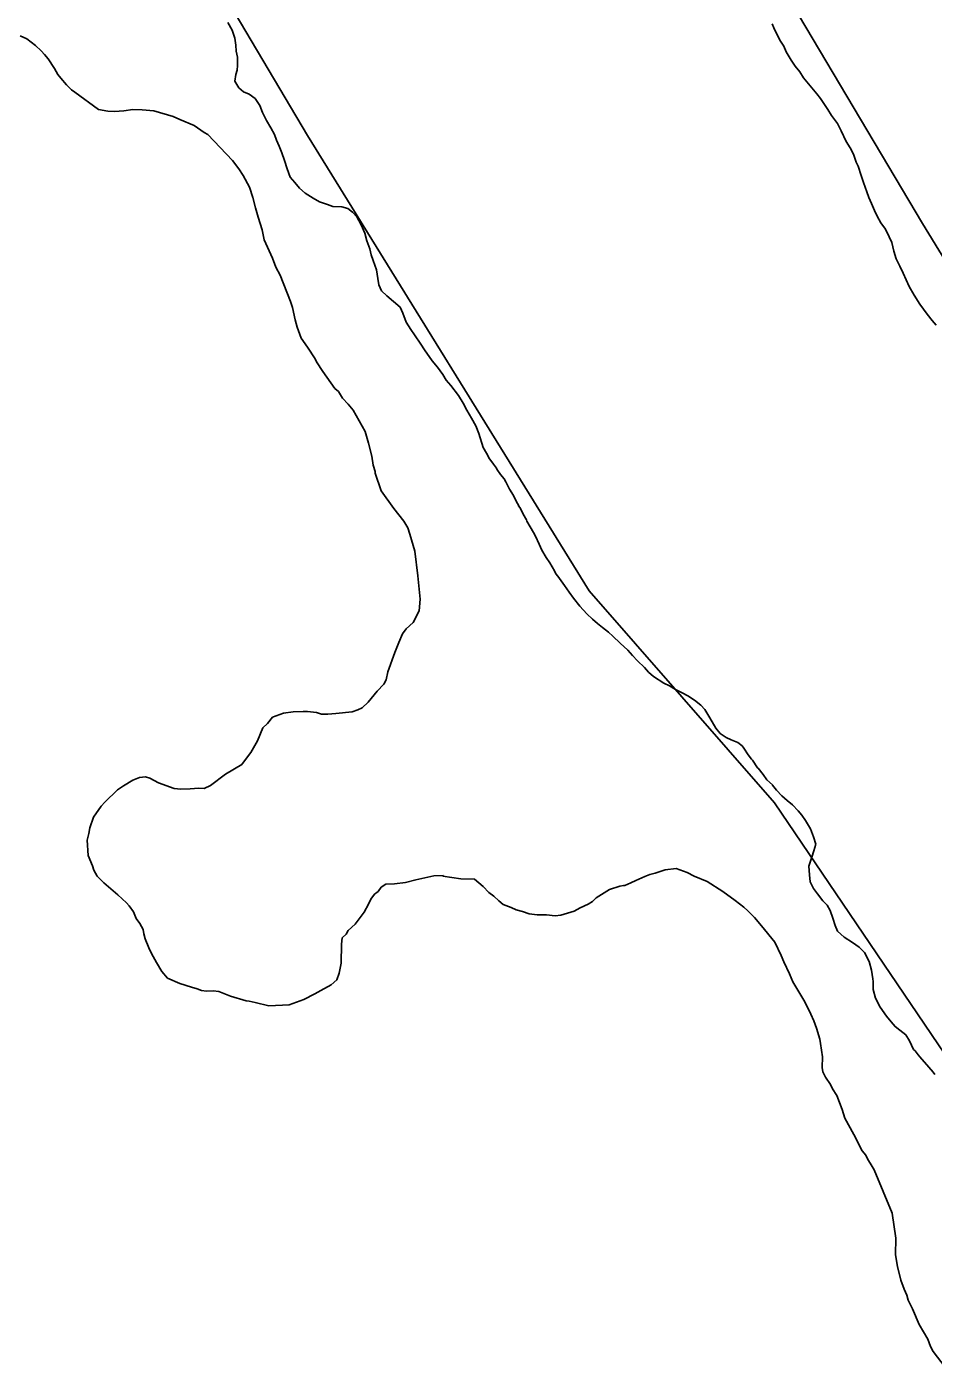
# Model space of a CAD drawing. Extents: x 3172231 to 3210228, y 940198 to 965780.
# Drawn here: x 3189405 to 3189862, y 946887 to 947563 of the extents above; entities that cross this region are included whole.
import ezdxf

# ---------------------------------------------------------------- set-up
doc = ezdxf.new("R2010")
doc.units = 0
for name, color, linetype in [('V-BORW-LINE', 7, 'Continuous'), ('V-SITE-VEGE', 7, 'Continuous'), ('V-TOPO-SHOR', 7, 'Continuous')]:
    doc.layers.add(name, color=color, linetype=linetype)

msp = doc.modelspace()

# ---------------------------------------------------------------- linework, layer by layer
at = {"layer": 'V-BORW-LINE'}
for points in [[(3189407.959, 947741.762), (3189546.376, 947508.224)], [(3189856.583, 947463.779), (3189759.537, 947627.185)], [(3189546.376, 947508.224), (3189688.397, 947278.488)], [(3189975.602, 947269.793), (3189856.583, 947463.779)], [(3189688.397, 947278.488), (3189781.953, 947171.525)], [(3189781.953, 947171.525), (3189871.473, 947039.484)]]:
    msp.add_lwpolyline(points, dxfattribs=at)
at = {"layer": 'V-SITE-VEGE'}
for p, q in [((3189401.435, 947558.541), (3189404.702, 947556.996)), ((3189404.702, 947556.996), (3189409.025, 947553.593)), ((3189409.025, 947553.593), (3189411.898, 947550.957)), ((3189411.898, 947550.957), (3189413.688, 947549.081)), ((3189413.688, 947549.081), (3189415.47, 947546.836)), ((3189415.47, 947546.836), (3189418.659, 947541.993)), ((3189418.659, 947541.993), (3189420.422, 947539.015)), ((3189420.422, 947539.015), (3189421.845, 947537.147)), ((3189421.845, 947537.147), (3189424.702, 947533.778)), ((3189424.702, 947533.778), (3189427.207, 947531.153)), ((3189427.207, 947531.153), (3189429.016, 947530.01)), ((3189429.016, 947530.01), (3189440.921, 947521.29)), ((3189440.921, 947521.29), (3189445.668, 947520.446)), ((3189445.668, 947520.446), (3189448.967, 947520.368)), ((3189448.967, 947520.368), (3189453.743, 947520.622)), ((3189453.743, 947520.622), (3189458.161, 947521.253)), ((3189458.161, 947521.253), (3189462.928, 947521.14)), ((3189462.928, 947521.14), (3189468.788, 947520.636)), ((3189468.788, 947520.636), (3189478.626, 947517.837)), ((3189478.626, 947517.837), (3189481.891, 947516.292)), ((3189481.891, 947516.292), (3189489.157, 947513.186)), ((3189489.157, 947513.186), (3189494.214, 947509.765)), ((3189494.214, 947509.765), (3189496.022, 947508.623)), ((3189496.022, 947508.623), (3189508.554, 947495.487)), ((3189508.554, 947495.487), (3189511.759, 947491.374)), ((3189511.759, 947491.374), (3189513.881, 947488.024)), ((3189513.881, 947488.024), (3189517.045, 947482.079)), ((3189517.045, 947482.079), (3189518.757, 947476.901)), ((3189518.757, 947476.901), (3189520.102, 947471.734)), ((3189520.102, 947471.734), (3189521.456, 947466.934)), ((3189521.456, 947466.934), (3189523.51, 947460.646)), ((3189523.51, 947460.646), (3189524.489, 947455.487)), ((3189524.489, 947455.487), (3189528.675, 947446.216)), ((3189528.675, 947446.216), (3189530.406, 947441.774)), ((3189530.406, 947441.774), (3189532.509, 947437.688)), ((3189532.509, 947437.688), (3189537.701, 947424.36)), ((3189537.701, 947424.36), (3189538.733, 947421.4)), ((3189538.733, 947421.4), (3189540.052, 947415.132)), ((3189540.052, 947415.132), (3189541.066, 947411.439)), ((3189541.066, 947411.439), (3189543.136, 947405.887)), ((3189543.136, 947405.887), (3189546.333, 947401.41)), ((3189546.333, 947401.41), (3189550.228, 947395.446)), ((3189550.228, 947395.446), (3189550.929, 947393.963)), ((3189550.929, 947393.963), (3189554.116, 947389.12)), ((3189554.116, 947389.12), (3189560.151, 947380.537)), ((3189560.151, 947380.537), (3189561.951, 947379.029)), ((3189561.951, 947379.029), (3189564.073, 947375.679)), ((3189564.073, 947375.679), (3189566.938, 947372.674)), ((3189566.938, 947372.674), (3189569.437, 947369.68)), ((3189569.437, 947369.68), (3189575.419, 947358.9)), ((3189575.419, 947358.9), (3189577.115, 947352.989)), ((3189577.115, 947352.989), (3189578.794, 947346.345)), ((3189578.794, 947346.345), (3189579.423, 947341.93)), ((3189579.423, 947341.93), (3189580.447, 947338.604)), ((3189580.447, 947338.604), (3189580.428, 947337.871)), ((3189580.428, 947337.871), (3189583.523, 947328.993)), ((3189583.523, 947328.993), (3189589.915, 947320.037)), ((3189589.915, 947320.037), (3189594.904, 947313.682)), ((3189594.904, 947313.682), (3189597.025, 947310.329)), ((3189597.025, 947310.329), (3189598.047, 947307.003)), ((3189598.047, 947307.003), (3189600.417, 947298.51)), ((3189600.417, 947298.51), (3189601.957, 947285.999)), ((3189601.957, 947285.999), (3189603.149, 947274.231)), ((3189603.149, 947274.231), (3189602.643, 947268.372)), ((3189602.643, 947268.372), (3189599.573, 947262.574)), ((3189599.573, 947262.574), (3189596.196, 947259.352)), ((3189594.299, 947256.827), (3189592.364, 947252.471)), ((3189596.196, 947259.352), (3189594.299, 947256.827)), ((3189590.408, 947247.38), (3189586.875, 947237.558)), ((3189592.364, 947252.471), (3189590.408, 947247.38)), ((3189586.048, 947233.541), (3189584.897, 947231.367)), ((3189586.875, 947237.558), (3189586.048, 947233.541)), ((3189581.51, 947227.776), (3189576.981, 947222.38)), ((3189584.897, 947231.367), (3189581.51, 947227.776)), ((3189576.981, 947222.38), (3189573.977, 947219.517)), ((3189528.739, 947214.708), (3189526.095, 947211.468)), ((3189534.291, 947216.781), (3189528.739, 947214.708)), ((3189539.075, 947217.401), (3189534.291, 947216.781)), ((3189544.216, 947217.647), (3189539.075, 947217.401)), ((3189546.415, 947217.596), (3189544.216, 947217.647)), ((3189550.806, 947217.125), (3189546.415, 947217.596)), ((3189553.358, 947216.332), (3189550.806, 947217.125)), ((3189556.657, 947216.254), (3189553.358, 947216.332)), ((3189560.7, 947216.527), (3189556.657, 947216.254)), ((3189568.794, 947217.436), (3189560.7, 947216.527)), ((3189571.753, 947218.468), (3189568.794, 947217.436)), ((3189573.977, 947219.517), (3189571.753, 947218.468)), ((3189523.842, 947209.322), (3189521.12, 947202.781)), ((3189526.095, 947211.468), (3189523.842, 947209.322)), ((3189521.12, 947202.781), (3189517.682, 947196.991)), ((3189515.029, 947193.382), (3189513.135, 947190.861)), ((3189517.682, 947196.991), (3189515.029, 947193.382)), ((3189513.135, 947190.861), (3189504.947, 947185.917)), ((3189453.446, 947180.156), (3189450.46, 947178.024)), ((3189458.283, 947182.978), (3189453.446, 947180.156)), ((3189461.618, 947184.367), (3189458.283, 947182.978)), ((3189464.561, 947184.666), (3189461.618, 947184.367)), ((3189466.742, 947183.88), (3189464.561, 947184.666)), ((3189471.092, 947181.573), (3189466.742, 947183.88)), ((3189479.097, 947178.821), (3189471.092, 947181.573)), ((3189497.476, 947180.222), (3189494.142, 947178.833)), ((3189504.947, 947185.917), (3189497.476, 947180.222)), ((3189450.46, 947178.024), (3189444.083, 947171.938)), ((3189482.39, 947178.375), (3189479.097, 947178.821)), ((3189487.164, 947178.631), (3189482.39, 947178.375)), ((3189491.574, 947178.893), (3189487.164, 947178.631)), ((3189494.142, 947178.833), (3189491.574, 947178.893)), ((3189442.196, 947169.781), (3189438.401, 947164.366)), ((3189444.083, 947171.938), (3189442.196, 947169.781)), ((3189438.401, 947164.366), (3189436.437, 947158.908)), ((3189436.001, 947155.986), (3189435.192, 947152.703)), ((3189435.192, 947152.703), (3189435.743, 947144.984)), ((3189436.437, 947158.908), (3189436.001, 947155.986)), ((3189435.743, 947144.984), (3189437.824, 947139.798)), ((3189437.824, 947139.798), (3189438.506, 947137.58)), ((3189438.506, 947137.58), (3189440.269, 947134.605)), ((3189440.269, 947134.605), (3189443.493, 947131.228)), ((3189595.753, 947131.318), (3189600.921, 947132.663)), ((3189600.921, 947132.663), (3189610.141, 947134.648)), ((3189610.141, 947134.648), (3189614.917, 947134.904)), ((3189614.917, 947134.904), (3189614.542, 947134.545)), ((3189614.542, 947134.545), (3189623.682, 947133.23)), ((3189623.682, 947133.23), (3189630.649, 947133.067)), ((3189630.649, 947133.067), (3189634.96, 947129.296)), ((3189709.487, 947131.213), (3189712.08, 947132.254)), ((3189712.08, 947132.254), (3189716.53, 947134.351)), ((3189716.53, 947134.351), (3189719.125, 947135.389)), ((3189719.125, 947135.389), (3189721.707, 947136.063)), ((3189721.707, 947136.063), (3189726.885, 947137.775)), ((3189726.885, 947137.775), (3189732.402, 947138.379)), ((3189732.402, 947138.379), (3189737.858, 947136.417)), ((3189737.858, 947136.417), (3189741.483, 947134.496)), ((3189741.483, 947134.496), (3189748.022, 947131.776)), ((3189443.493, 947131.228), (3189450.687, 947125.188)), ((3189578.313, 947122.923), (3189580.205, 947125.446)), ((3189580.205, 947125.446), (3189582.075, 947126.869)), ((3189582.075, 947126.869), (3189583.592, 947129.034)), ((3189583.592, 947129.034), (3189585.827, 947130.449)), ((3189585.827, 947130.449), (3189590.236, 947130.713)), ((3189590.236, 947130.713), (3189595.753, 947131.318)), ((3189634.96, 947129.296), (3189637.828, 947126.294)), ((3189637.828, 947126.294), (3189640.351, 947124.399)), ((3189692.063, 947123.552), (3189698.768, 947127.795)), ((3189698.768, 947127.795), (3189703.943, 947129.507)), ((3189703.943, 947129.507), (3189705.786, 947129.833)), ((3189705.786, 947129.833), (3189706.52, 947129.814)), ((3189706.52, 947129.814), (3189709.487, 947131.213)), ((3189748.022, 947131.776), (3189755.979, 947126.818)), ((3189755.979, 947126.818), (3189762.108, 947122.272)), ((3189450.687, 947125.188), (3189454.992, 947121.051)), ((3189454.992, 947121.051), (3189456.424, 947119.55)), ((3189456.424, 947119.55), (3189458.558, 947116.564)), ((3189574.858, 947116.4), (3189577.151, 947120.381)), ((3189577.151, 947120.381), (3189578.313, 947122.923)), ((3189640.351, 947124.399), (3189642.866, 947122.138)), ((3189642.866, 947122.138), (3189645.022, 947120.254)), ((3189645.022, 947120.254), (3189649.024, 947118.692)), ((3189649.024, 947118.692), (3189651.563, 947117.533)), ((3189680.899, 947116.842), (3189683.875, 947118.608)), ((3189683.875, 947118.608), (3189687.954, 947120.346)), ((3189687.954, 947120.346), (3189690.187, 947121.762)), ((3189690.187, 947121.762), (3189692.063, 947123.552)), ((3189762.108, 947122.272), (3189766.432, 947118.868)), ((3189766.432, 947118.868), (3189768.586, 947116.982)), ((3189458.558, 947116.564), (3189459.946, 947113.23)), ((3189459.946, 947113.23), (3189461.72, 947110.621)), ((3189570.309, 947110.268), (3189574.858, 947116.4)), ((3189651.563, 947117.533), (3189654.846, 947116.722)), ((3189654.846, 947116.722), (3189658.121, 947115.544)), ((3189658.121, 947115.544), (3189662.145, 947115.081)), ((3189662.145, 947115.081), (3189666.913, 947114.97)), ((3189666.913, 947114.97), (3189671.304, 947114.499)), ((3189671.304, 947114.499), (3189674.245, 947114.798)), ((3189674.245, 947114.798), (3189680.899, 947116.842)), ((3189768.586, 947116.982), (3189771.812, 947113.604)), ((3189771.812, 947113.604), (3189775.384, 947109.486)), ((3189461.72, 947110.621), (3189463.483, 947107.643)), ((3189463.483, 947107.643), (3189463.799, 947105.435)), ((3189463.799, 947105.435), (3189464.473, 947102.85)), ((3189563.913, 947103.448), (3189565.789, 947105.238)), ((3189565.789, 947105.238), (3189566.934, 947107.047)), ((3189566.934, 947107.047), (3189570.309, 947110.268)), ((3189775.384, 947109.486), (3189782.16, 947101.255)), ((3189464.473, 947102.85), (3189466.201, 947098.404)), ((3189466.201, 947098.404), (3189467.6, 947095.439)), ((3189563.246, 947090.624), (3189563.469, 947100.157)), ((3189563.469, 947100.157), (3189563.913, 947103.448)), ((3189782.16, 947101.255), (3189785.304, 947094.576)), ((3189467.6, 947095.439), (3189470.064, 947090.978)), ((3189785.304, 947094.576), (3189786.695, 947091.242)), ((3189470.064, 947090.978), (3189472.894, 947086.509)), ((3189472.894, 947086.509), (3189475.751, 947083.14)), ((3189561.214, 947082.231), (3189562.392, 947085.508)), ((3189562.392, 947085.508), (3189563.246, 947090.624)), ((3189786.695, 947091.242), (3189789.49, 947085.305)), ((3189789.49, 947085.305), (3189791.229, 947081.228)), ((3189475.751, 947083.14), (3189481.924, 947080.427)), ((3189481.924, 947080.427), (3189487.746, 947078.457)), ((3189487.746, 947078.457), (3189490.662, 947077.654)), ((3189553.018, 947076.923), (3189558.22, 947079.735)), ((3189558.22, 947079.735), (3189561.214, 947082.231)), ((3189791.229, 947081.228), (3189797.23, 947071.182)), ((3189490.662, 947077.654), (3189492.846, 947076.867)), ((3189492.846, 947076.867), (3189495.403, 947076.441)), ((3189495.403, 947076.441), (3189498.713, 947076.73)), ((3189498.713, 947076.73), (3189501.638, 947076.294)), ((3189501.638, 947076.294), (3189507.454, 947073.957)), ((3189507.454, 947073.957), (3189515.468, 947071.565)), ((3189515.468, 947071.565), (3189516.934, 947071.532)), ((3189516.934, 947071.532), (3189519.85, 947070.73)), ((3189537.068, 947069.593), (3189544.472, 947072.354)), ((3189544.472, 947072.354), (3189550.04, 947075.157)), ((3189550.04, 947075.157), (3189553.018, 947076.923)), ((3189797.23, 947071.182), (3189800.383, 947064.87)), ((3189519.85, 947070.73), (3189526.785, 947069.099)), ((3189526.785, 947069.099), (3189537.068, 947069.593)), ((3189800.383, 947064.87), (3189801.772, 947061.536)), ((3189801.772, 947061.536), (3189803.152, 947057.835)), ((3189803.152, 947057.835), (3189804.858, 947052.291)), ((3189804.858, 947052.291), (3189805.174, 947050.084)), ((3189805.174, 947050.084), (3189806.118, 947043.456)), ((3189806.118, 947043.456), (3189805.989, 947037.957)), ((3189805.989, 947037.957), (3189806.302, 947035.748)), ((3189806.302, 947035.748), (3189807.709, 947033.147)), ((3189807.709, 947033.147), (3189810.189, 947029.419)), ((3189810.189, 947029.419), (3189811.24, 947027.195)), ((3189811.24, 947027.195), (3189813.362, 947023.843)), ((3189813.362, 947023.843), (3189816.131, 947016.806)), ((3189816.131, 947016.806), (3189817.494, 947012.372)), ((3189817.494, 947012.372), (3189822.072, 947004.192)), ((3189822.072, 947004.192), (3189826.282, 946996.021)), ((3189826.282, 946996.021), (3189828.064, 946993.778)), ((3189828.064, 946993.778), (3189829.113, 946991.552)), ((3189829.113, 946991.552), (3189830.17, 946989.692)), ((3189830.17, 946989.692), (3189832.291, 946986.342)), ((3189832.291, 946986.342), (3189841.317, 946964.479)), ((3189841.317, 946964.479), (3189843.226, 946951.964)), ((3189843.226, 946951.964), (3189843.027, 946943.53)), ((3189843.027, 946943.53), (3189843.987, 946937.636)), ((3189843.987, 946937.636), (3189845.659, 946930.628)), ((3189845.659, 946930.628), (3189847.387, 946926.184)), ((3189847.387, 946926.184), (3189848.786, 946923.214)), ((3189848.786, 946923.214), (3189849.46, 946920.632)), ((3189849.46, 946920.632), (3189851.557, 946916.179)), ((3189851.557, 946916.179), (3189855.043, 946908.393)), ((3189855.043, 946908.393), (3189859.27, 946900.957)), ((3189859.27, 946900.957), (3189860.65, 946897.254)), ((3189860.65, 946897.254), (3189862.057, 946894.653)), ((3189862.057, 946894.653), (3189868.109, 946886.807))]:
    msp.add_line(p, q, dxfattribs=at)
at = {"layer": 'V-TOPO-SHOR'}
for points in [[(3189511.695, 947532.267), (3189509.744, 947535.558), (3189510.231, 947538.995), (3189510.89, 947541.213), (3189510.944, 947543.443), (3189511.044, 947547.701), (3189510.305, 947550.76), (3189510.174, 947553.808), (3189509.645, 947557.269), (3189508.322, 947561.357), (3189506.182, 947565.262)], [(3189780.86, 947564.486), (3189781.624, 947562.44), (3189784.724, 947556.282), (3189786.68, 947553.191), (3189787.829, 947550.324), (3189790.371, 947546.208), (3189792.327, 947543.119), (3189794.692, 947540.223), (3189796.654, 947537.336), (3189799.218, 947534.233), (3189803.361, 947529.267), (3189805.131, 947526.791), (3189807.293, 947523.899), (3189808.854, 947521.224), (3189810.816, 947518.338), (3189813.761, 947514.212), (3189815.702, 947510.515), (3189818.215, 947505.18), (3189820.165, 947501.889), (3189821.92, 947498.805), (3189822.862, 947495.739), (3189823.243, 947494.717), (3189824.21, 947492.665), (3189825.723, 947487.962), (3189826.858, 947484.487), (3189828.572, 947479.781), (3189829.52, 947476.918), (3189830.868, 947473.844), (3189832.41, 947470.358), (3189833.762, 947467.487), (3189835.713, 947464.193), (3189838.071, 947460.892), (3189839.805, 947456.997), (3189841.157, 947454.125), (3189842.273, 947449.839), (3189843.4, 947445.958), (3189845.138, 947442.265), (3189846.883, 947438.776), (3189848.423, 947435.29), (3189849.97, 947432.007), (3189852.505, 947427.688), (3189855.239, 947423.16), (3189858.973, 947418.001), (3189861.539, 947414.896), (3189863.509, 947412.416)], [(3189720.98, 947235.204), (3189718.398, 947237.496), (3189716.424, 947239.776), (3189712.85, 947243.106), (3189710.276, 947245.803), (3189707.904, 947248.496), (3189704.132, 947252.035), (3189700.361, 947255.572), (3189698.178, 947257.651), (3189695.19, 947259.952), (3189692.601, 947262.044), (3189690.215, 947264.128), (3189687.236, 947266.836), (3189683.676, 947270.772), (3189680.522, 947274.702), (3189678.364, 947277.797), (3189676.006, 947281.096), (3189672.668, 947285.841), (3189671.683, 947287.082), (3189670.907, 947288.52), (3189668.568, 947292.632), (3189666.807, 947295.311), (3189664.66, 947299.014), (3189663.313, 947302.088), (3189661.375, 947305.989), (3189660.405, 947307.839), (3189657.091, 947313.598), (3189656.903, 947314.21), (3189655.145, 947317.092), (3189654.957, 947317.704), (3189653.401, 947320.581), (3189652.813, 947321.407), (3189653.016, 947321.403), (3189651.647, 947323.666), (3189650.296, 947326.537), (3189648.344, 947329.828), (3189646.403, 947333.527), (3189645.624, 947334.965), (3189643.65, 947337.244), (3189641.887, 947339.923), (3189641.692, 947340.332), (3189640.117, 947342.399), (3189639.925, 947342.808), (3189638.151, 947345.082), (3189636.597, 947347.959), (3189635.042, 947350.835), (3189632.771, 947357.788), (3189631.239, 947361.677), (3189629.099, 947365.582), (3189626.76, 947369.695), (3189624.815, 947373.188), (3189622.472, 947377.098), (3189618.734, 947382.056), (3189616.362, 947384.749), (3189614.603, 947387.631), (3189611.851, 947391.346), (3189609.287, 947394.451), (3189605.361, 947400.021), (3189603.601, 947402.903), (3189600.263, 947407.646), (3189598.502, 947410.327), (3189596.155, 947414.034), (3189594.435, 947418.535), (3189593.087, 947421.611), (3189586.32, 947427.247), (3189583.742, 947429.744), (3189582.394, 947432.818), (3189581.862, 947436.076), (3189581.151, 947440.355), (3189579.437, 947445.061), (3189578.489, 947447.922), (3189577.749, 947450.984), (3189576.222, 947455.076), (3189575.298, 947458.953), (3189573.367, 947463.057), (3189571.233, 947467.163), (3189569.054, 947469.447), (3189566.664, 947471.329), (3189563.641, 947472.211), (3189559.18, 947472.316), (3189556.364, 947473.395), (3189552.338, 947474.708), (3189549.137, 947476.608), (3189545.139, 947479.138), (3189542.358, 947481.638), (3189539.99, 947484.534), (3189537.621, 947487.227), (3189536.093, 947491.319), (3189534.774, 947495.612), (3189533.445, 947499.499), (3189532.102, 947502.776), (3189530.754, 947505.85), (3189529.603, 947508.717), (3189527.854, 947512.004), (3189525.712, 947515.707), (3189523.576, 947519.815), (3189522.236, 947523.295), (3189519.885, 947526.799), (3189516.895, 947529.101), (3189514.081, 947530.182), (3189511.695, 947532.267)], [(3189862.944, 947034.47), (3189861.959, 947035.709), (3189859.786, 947038.195), (3189855.241, 947043.374), (3189854.455, 947044.407), (3189852.88, 947046.471), (3189852.083, 947047.1), (3189850.156, 947051.405), (3189848.198, 947054.495), (3189845.21, 947056.795), (3189842.82, 947058.679), (3189840.846, 947060.957), (3189838.478, 947063.852), (3189835.339, 947068.391), (3189833.01, 947072.909), (3189831.695, 947077.402), (3189831.792, 947081.457), (3189831.617, 947082.678), (3189830.911, 947087.159), (3189829.795, 947091.445), (3189827.466, 947095.963), (3189824.689, 947098.666), (3189821.294, 947100.976), (3189817.097, 947103.713), (3189813.722, 947106.836), (3189812.573, 947109.703), (3189811.443, 947113.381), (3189810.113, 947117.266), (3189808.553, 947119.941), (3189806.37, 947122.022), (3189803.613, 947125.534), (3189801.647, 947128.219), (3189799.902, 947131.709), (3189799.579, 947135.166), (3189799.278, 947139.635), (3189800.801, 947144.062), (3189801.893, 947147.284), (3189802.784, 947150.71), (3189801.653, 947154.39), (3189800.125, 947158.482), (3189797.586, 947162.601), (3189795.823, 947165.28), (3189793.848, 947167.557), (3189791.075, 947170.463), (3189788.29, 947172.761), (3189785.705, 947175.053), (3189782.934, 947177.959), (3189780.962, 947180.439), (3189780.968, 947180.642), (3189778.187, 947183.14), (3189776.221, 947185.825), (3189773.655, 947188.928), (3189773.458, 947189.137), (3189770.913, 947193.05), (3189770.315, 947193.47), (3189768.746, 947195.737), (3189766.589, 947199.035), (3189765.604, 947200.276), (3189763.413, 947201.949), (3189760.198, 947203.243), (3189757.59, 947204.521), (3189754.59, 947206.418), (3189752.423, 947209.107), (3189750.472, 947212.398), (3189748.915, 947215.275), (3189746.763, 947218.573), (3189744.786, 947220.85), (3189741.6, 947223.359), (3189738.2, 947225.468), (3189735.394, 947226.953), (3189731.986, 947228.657), (3189728.986, 947230.553), (3189726.176, 947231.838), (3189720.98, 947235.204)]]:
    msp.add_lwpolyline(points, dxfattribs=at)

doc.saveas('drawing.dxf')
